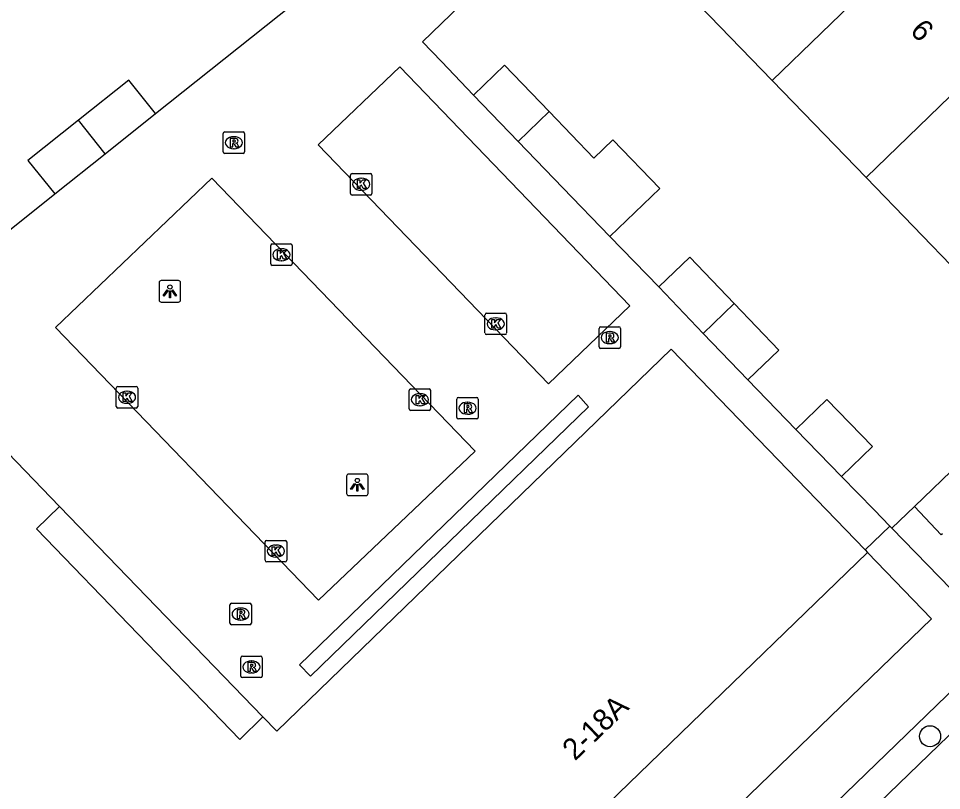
# Model space of a CAD drawing. Extents: x 157466 to 158888, y 383063 to 384677.
# Drawn here: x 158361.01 to 158403.98, y 384031.14 to 384067.07 of the extents above; entities that cross this region are included whole.
import ezdxf

# ---------------------------------------------------------------- set-up
doc = ezdxf.new("R2010")
doc.units = 0
for name, color, linetype in [('IMGEO_Boom', 7, 'Continuous'), ('IMGEO_Groenvoorziening', 7, 'Continuous'), ('IMGEO_Haag', 7, 'Continuous'), ('IMGEO_Hek', 7, 'Continuous'), ('IMGEO_Kolk', 7, 'Continuous'), ('IMGEO_Lichtpunt', 7, 'Continuous'), ('IMGEO_Muur', 7, 'Continuous'), ('IMGEO_Pand', 7, 'Continuous'), ('IMGEO_Pand_nummerreeks', 7, 'Continuous'), ('IMGEO_Pand_overbouw', 7, 'Continuous'), ('IMGEO_Rijbaan_lokaal_open', 7, 'Continuous'), ('IMGEO_Rioolput', 7, 'Continuous'), ('IMGEO_Voetpad_open', 7, 'Continuous')]:
    doc.layers.add(name, color=color, linetype=linetype)

msp = doc.modelspace()

# ---------------------------------------------------------------- linework, layer by layer
at = {"layer": 'IMGEO_Boom'}
msp.add_circle((158403.447, 384033.67), 0.489, dxfattribs=at)
at = {"layer": 'IMGEO_Groenvoorziening'}
msp.add_lwpolyline([(158409.216, 384050.625), (158406.971, 384048.46), (158402.726, 384044.366)], dxfattribs=at)
at = {"layer": 'IMGEO_Haag'}
for points in [[(158402.726, 384044.366), (158401.67, 384043.348)], [(158404.024, 384043.09), (158403.964, 384043.043), (158402.726, 384044.366)]]:
    msp.add_lwpolyline(points, dxfattribs=at)
at = {"layer": 'IMGEO_Hek'}
msp.add_lwpolyline([(158400.423, 384042.339), (158401.568, 384043.452)], dxfattribs=at)
at = {"layer": 'IMGEO_Kolk'}
for p, q in [((158376.464, 384058.932), (158376.464, 384059.784)), ((158376.539, 384059.858), (158377.391, 384059.858)), ((158377.465, 384059.784), (158377.465, 384058.932)), ((158376.952, 384059.638), (158376.977, 384059.638)), ((158376.975, 384059.078), (158376.95, 384059.078)), ((158377.391, 384058.858), (158376.539, 384058.858)), ((158372.752, 384055.654), (158372.752, 384056.506)), ((158372.827, 384056.58), (158373.679, 384056.58)), ((158373.24, 384056.36), (158373.265, 384056.36)), ((158373.753, 384056.506), (158373.753, 384055.654)), ((158373.679, 384055.58), (158372.827, 384055.58)), ((158373.263, 384055.8), (158373.238, 384055.8)), ((158382.727, 384052.437), (158382.727, 384053.289)), ((158382.802, 384053.363), (158383.654, 384053.363)), ((158383.728, 384053.289), (158383.728, 384052.437)), ((158383.215, 384053.143), (158383.24, 384053.143)), ((158383.238, 384052.583), (158383.213, 384052.583)), ((158383.654, 384052.363), (158382.802, 384052.363)), ((158365.563, 384049.02), (158365.563, 384049.872)), ((158365.638, 384049.946), (158366.49, 384049.946)), ((158366.564, 384049.872), (158366.564, 384049.02)), ((158366.051, 384049.726), (158366.076, 384049.726)), ((158379.197, 384048.907), (158379.197, 384049.759)), ((158379.272, 384049.833), (158380.124, 384049.833)), ((158379.685, 384049.613), (158379.71, 384049.613)), ((158380.198, 384049.759), (158380.198, 384048.907)), ((158366.074, 384049.166), (158366.049, 384049.166)), ((158379.708, 384049.053), (158379.683, 384049.053)), ((158366.49, 384048.946), (158365.638, 384048.946)), ((158380.124, 384048.833), (158379.272, 384048.833)), ((158372.494, 384041.861), (158372.494, 384042.713)), ((158372.569, 384042.787), (158373.421, 384042.787)), ((158372.982, 384042.567), (158373.007, 384042.567)), ((158373.495, 384042.713), (158373.495, 384041.861)), ((158373.421, 384041.787), (158372.569, 384041.787)), ((158373.005, 384042.007), (158372.98, 384042.007))]:
    msp.add_line(p, q, dxfattribs=at)
for points in [[(158376.464, 384058.932), (158376.464, 384059.784)], [(158376.539, 384059.858), (158377.391, 384059.858)], [(158377.465, 384059.784), (158377.465, 384058.932)], [(158376.785, 384059.558), (158376.908, 384059.558), (158376.908, 384059.407), (158377.038, 384059.558), (158377.202, 384059.558), (158377.056, 384059.407), (158377.209, 384059.158), (158377.057, 384059.158), (158376.972, 384059.322), (158376.908, 384059.255), (158376.908, 384059.158), (158376.785, 384059.158), (158376.785, 384059.558)], [(158377.391, 384058.858), (158376.539, 384058.858)], [(158372.752, 384055.654), (158372.752, 384056.506)], [(158372.827, 384056.58), (158373.679, 384056.58)], [(158373.753, 384056.506), (158373.753, 384055.654)], [(158373.073, 384056.28), (158373.196, 384056.28), (158373.196, 384056.129), (158373.326, 384056.28), (158373.49, 384056.28), (158373.344, 384056.129), (158373.497, 384055.88), (158373.345, 384055.88), (158373.26, 384056.044), (158373.196, 384055.977), (158373.196, 384055.88), (158373.073, 384055.88), (158373.073, 384056.28)], [(158373.679, 384055.58), (158372.827, 384055.58)], [(158382.727, 384052.437), (158382.727, 384053.289)], [(158382.802, 384053.363), (158383.654, 384053.363)], [(158383.728, 384053.289), (158383.728, 384052.437)], [(158383.048, 384053.063), (158383.171, 384053.063), (158383.171, 384052.912), (158383.301, 384053.063), (158383.465, 384053.063), (158383.319, 384052.912), (158383.472, 384052.663), (158383.32, 384052.663), (158383.235, 384052.827), (158383.171, 384052.76), (158383.171, 384052.663), (158383.048, 384052.663), (158383.048, 384053.063)], [(158383.654, 384052.363), (158382.802, 384052.363)], [(158365.563, 384049.02), (158365.563, 384049.872)], [(158365.638, 384049.946), (158366.49, 384049.946)], [(158366.564, 384049.872), (158366.564, 384049.02)], [(158365.884, 384049.646), (158366.007, 384049.646), (158366.007, 384049.495), (158366.137, 384049.646), (158366.301, 384049.646), (158366.155, 384049.495), (158366.308, 384049.246), (158366.156, 384049.246), (158366.071, 384049.41), (158366.007, 384049.343), (158366.007, 384049.246), (158365.884, 384049.246), (158365.884, 384049.646)], [(158379.197, 384048.907), (158379.197, 384049.759)], [(158379.272, 384049.833), (158380.124, 384049.833)], [(158379.518, 384049.533), (158379.641, 384049.533), (158379.641, 384049.382), (158379.771, 384049.533), (158379.935, 384049.533), (158379.789, 384049.382), (158379.942, 384049.133), (158379.79, 384049.133), (158379.705, 384049.297), (158379.641, 384049.23), (158379.641, 384049.133), (158379.518, 384049.133), (158379.518, 384049.533)], [(158380.198, 384049.759), (158380.198, 384048.907)], [(158366.49, 384048.946), (158365.638, 384048.946)], [(158380.124, 384048.833), (158379.272, 384048.833)], [(158372.494, 384041.861), (158372.494, 384042.713)], [(158372.569, 384042.787), (158373.421, 384042.787)], [(158373.495, 384042.713), (158373.495, 384041.861)], [(158372.815, 384042.487), (158372.938, 384042.487), (158372.938, 384042.336), (158373.068, 384042.487), (158373.232, 384042.487), (158373.086, 384042.336), (158373.239, 384042.087), (158373.087, 384042.087), (158373.002, 384042.251), (158372.938, 384042.184), (158372.938, 384042.087), (158372.815, 384042.087), (158372.815, 384042.487)], [(158373.421, 384041.787), (158372.569, 384041.787)]]:
    msp.add_lwpolyline(points, dxfattribs=at)
for centre, start, end in [((158376.541, 384059.782), 91.552, 178.448), ((158376.541, 384059.782), 91.552, 178.448), ((158377.389, 384059.782), 1.552, 88.448), ((158377.389, 384059.782), 1.552, 88.448), ((158376.541, 384058.934), 181.552, 268.448), ((158376.541, 384058.934), 181.552, 268.448), ((158377.389, 384058.934), 271.552, 358.448), ((158377.389, 384058.934), 271.552, 358.448), ((158372.829, 384056.504), 91.552, 178.448), ((158372.829, 384056.504), 91.552, 178.448), ((158373.677, 384056.504), 1.552, 88.448), ((158373.677, 384056.504), 1.552, 88.448), ((158372.829, 384055.656), 181.552, 268.448), ((158372.829, 384055.656), 181.552, 268.448), ((158373.677, 384055.656), 271.552, 358.448), ((158373.677, 384055.656), 271.552, 358.448), ((158382.804, 384053.287), 91.552, 178.448), ((158382.804, 384053.287), 91.552, 178.448), ((158383.652, 384053.287), 1.552, 88.448), ((158383.652, 384053.287), 1.552, 88.448), ((158382.804, 384052.439), 181.552, 268.448), ((158382.804, 384052.439), 181.552, 268.448), ((158383.652, 384052.439), 271.552, 358.448), ((158383.652, 384052.439), 271.552, 358.448), ((158365.64, 384049.87), 91.552, 178.448), ((158365.64, 384049.87), 91.552, 178.448), ((158366.488, 384049.87), 1.552, 88.448), ((158366.488, 384049.87), 1.552, 88.448), ((158379.274, 384049.757), 91.552, 178.448), ((158379.274, 384049.757), 91.552, 178.448), ((158380.122, 384049.757), 1.552, 88.448), ((158380.122, 384049.757), 1.552, 88.448), ((158365.64, 384049.022), 181.552, 268.448), ((158365.64, 384049.022), 181.552, 268.448), ((158366.488, 384049.022), 271.552, 358.448), ((158366.488, 384049.022), 271.552, 358.448), ((158379.274, 384048.909), 181.552, 268.448), ((158379.274, 384048.909), 181.552, 268.448), ((158380.122, 384048.909), 271.552, 358.448), ((158380.122, 384048.909), 271.552, 358.448), ((158372.571, 384042.711), 91.552, 178.448), ((158372.571, 384042.711), 91.552, 178.448), ((158373.419, 384042.711), 1.552, 88.448), ((158373.419, 384042.711), 1.552, 88.448), ((158372.571, 384041.863), 181.552, 268.448), ((158372.571, 384041.863), 181.552, 268.448), ((158373.419, 384041.863), 271.552, 358.448), ((158373.419, 384041.863), 271.552, 358.448)]:
    msp.add_arc(centre, 0.0765, start, end, dxfattribs=at)
for centre, major_axis, ratio, start_param, end_param in [((158376.951, 384059.358), (-0.387, 0.002), 0.722429, 4.712389, 7.853982), ((158376.976, 384059.358), (-0.39, 0.002), 0.717154, 1.570796, 4.712389), ((158373.239, 384056.08), (-0.387, 0.002), 0.722429, 4.712389, 7.853982), ((158373.264, 384056.08), (-0.39, 0.002), 0.717154, 1.570796, 4.712389), ((158383.214, 384052.863), (-0.387, 0.002), 0.722429, 4.712389, 7.853982), ((158383.239, 384052.863), (-0.39, 0.002), 0.717154, 1.570796, 4.712389), ((158366.05, 384049.446), (-0.387, 0.002), 0.722429, 4.712389, 7.853982), ((158366.075, 384049.446), (-0.39, 0.002), 0.717154, 1.570796, 4.712389), ((158379.684, 384049.333), (-0.387, 0.002), 0.722429, 4.712389, 7.853982), ((158379.709, 384049.333), (-0.39, 0.002), 0.717154, 1.570796, 4.712389), ((158372.981, 384042.287), (-0.387, 0.002), 0.722429, 4.712389, 7.853982), ((158373.006, 384042.287), (-0.39, 0.002), 0.717154, 1.570796, 4.712389)]:
    msp.add_ellipse(centre, major_axis=major_axis, ratio=ratio, start_param=start_param, end_param=end_param, dxfattribs=at)
at = {"layer": 'IMGEO_Lichtpunt'}
for p, q in [((158367.559, 384054.78), (158367.559, 384053.973)), ((158367.559, 384054.78), (158367.559, 384053.973)), ((158368.461, 384054.875), (158367.653, 384054.875)), ((158368.461, 384054.875), (158367.653, 384054.875)), ((158368.555, 384053.973), (158368.555, 384054.78)), ((158368.555, 384053.973), (158368.555, 384054.78)), ((158367.653, 384053.879), (158368.461, 384053.879)), ((158367.653, 384053.879), (158368.461, 384053.879)), ((158376.285, 384045.776), (158376.285, 384044.969)), ((158376.285, 384045.776), (158376.285, 384044.969)), ((158377.187, 384045.871), (158376.379, 384045.871)), ((158377.187, 384045.871), (158376.379, 384045.871)), ((158377.281, 384044.969), (158377.281, 384045.776)), ((158377.281, 384044.969), (158377.281, 384045.776)), ((158376.379, 384044.875), (158377.187, 384044.875)), ((158376.379, 384044.875), (158377.187, 384044.875))]:
    msp.add_line(p, q, dxfattribs=at)
for points in [[(158367.933, 384054.444), (158367.972, 384054.416), (158367.784, 384054.154), (158367.746, 384054.181), (158367.933, 384054.444)], [(158368.035, 384054.396), (158368.082, 384054.396), (158368.082, 384054.074), (158368.035, 384054.074), (158368.035, 384054.396)], [(158368.145, 384054.416), (158368.183, 384054.443), (158368.37, 384054.181), (158368.331, 384054.153), (158368.145, 384054.416)], [(158376.659, 384045.44), (158376.698, 384045.412), (158376.51, 384045.15), (158376.472, 384045.177), (158376.659, 384045.44)], [(158376.761, 384045.392), (158376.808, 384045.392), (158376.808, 384045.07), (158376.761, 384045.07), (158376.761, 384045.392)], [(158376.871, 384045.412), (158376.909, 384045.439), (158377.096, 384045.177), (158377.057, 384045.149), (158376.871, 384045.412)]]:
    msp.add_lwpolyline(points, dxfattribs=at)
for centre in [(158368.058, 384054.578), (158376.784, 384045.574)]:
    msp.add_circle(centre, 0.0994, dxfattribs=at)
for centre, start, end in [((158367.653, 384054.78), 90, 180), ((158367.653, 384054.78), 90, 180), ((158368.461, 384054.78), 0, 90), ((158368.461, 384054.78), 0, 90), ((158367.653, 384053.973), 180, 270), ((158367.653, 384053.973), 180, 270), ((158368.461, 384053.973), 270, 0), ((158368.461, 384053.973), 270, 360), ((158376.379, 384045.776), 90, 180), ((158376.379, 384045.776), 90, 180), ((158377.187, 384045.776), 0, 90), ((158377.187, 384045.776), 0, 90), ((158376.379, 384044.969), 180, 270), ((158376.379, 384044.969), 180, 270), ((158377.187, 384044.969), 270, 0), ((158377.187, 384044.969), 270, 360)]:
    msp.add_arc(centre, 0.0946, start, end, dxfattribs=at)
at = {"layer": 'IMGEO_Muur'}
for points in [[(158380.696, 384065.069), (158379.815, 384065.98), (158387.336, 384073.253)], [(158406.971, 384048.46), (158402.726, 384044.366)], [(158402.726, 384044.366), (158401.67, 384043.348)], [(158401.568, 384043.452), (158400.84, 384044.203)], [(158401.67, 384043.348), (158401.568, 384043.452)]]:
    msp.add_lwpolyline(points, dxfattribs=at)
at = {"layer": 'IMGEO_Pand'}
for points in [[(158396.089, 384064.195), (158402.938, 384070.818)], [(158391.715, 384068.722), (158396.089, 384064.195)], [(158400.466, 384059.671), (158407.314, 384066.292)], [(158385.708, 384062.738), (158383.631, 384064.894), (158382.191, 384063.507)], [(158367.39, 384062.646), (158366.144, 384064.21), (158363.797, 384062.34)], [(158396.089, 384064.195), (158400.466, 384059.671)], [(158382.191, 384063.507), (158384.269, 384061.349)], [(158363.797, 384062.34), (158361.45, 384060.471), (158362.696, 384058.906)], [(158365.043, 384060.776), (158363.797, 384062.34)], [(158365.043, 384060.776), (158367.39, 384062.646)], [(158384.269, 384061.349), (158385.708, 384062.738)], [(158388.534, 384056.923), (158390.861, 384059.165), (158388.674, 384061.433), (158387.788, 384060.579), (158385.708, 384062.738)], [(158384.269, 384061.349), (158386.348, 384059.191), (158388.534, 384056.923)], [(158362.696, 384058.906), (158365.043, 384060.776)], [(158400.466, 384059.671), (158404.842, 384055.146)], [(158394.325, 384053.81), (158392.256, 384055.967), (158390.812, 384054.582)], [(158390.812, 384054.582), (158392.886, 384052.421)], [(158392.886, 384052.421), (158394.325, 384053.81)], [(158394.96, 384050.259), (158396.403, 384051.643), (158394.325, 384053.81)], [(158392.886, 384052.421), (158394.96, 384050.259)], [(158400.423, 384042.339), (158391.395, 384051.677), (158373.03, 384033.907), (158372.381, 384034.571)], [(158362.922, 384044.358), (158357.706, 384049.761), (158346.849, 384041.091)], [(158399.33, 384045.759), (158400.764, 384047.152), (158398.639, 384049.339), (158397.205, 384047.945)], [(158397.205, 384047.945), (158399.33, 384045.759)], [(158362.922, 384044.358), (158361.843, 384043.316), (158371.316, 384033.523), (158372.381, 384034.571)], [(158346.238, 384040.603), (158371.664, 384014.304), (158382.187, 384024.481), (158400.53, 384042.228)], [(158400.423, 384042.339), (158400.53, 384042.228)]]:
    msp.add_lwpolyline(points, dxfattribs=at)
at = {"layer": 'IMGEO_Pand_overbouw'}
msp.add_lwpolyline([(158362.922, 384044.358), (158361.843, 384043.316), (158371.316, 384033.523), (158372.381, 384034.571)], close=True, dxfattribs=at)
at = {"layer": 'IMGEO_Rijbaan_lokaal_open'}
for points in [[(158387.336, 384073.253), (158379.815, 384065.98), (158380.696, 384065.069), (158382.191, 384063.507)], [(158367.39, 384062.646), (158374.43, 384068.273)], [(158389.467, 384053.702), (158378.759, 384064.82), (158374.964, 384061.197), (158385.68, 384050.07), (158389.467, 384053.702)], [(158382.273, 384046.943), (158370.014, 384059.637), (158362.727, 384052.7), (158374.984, 384040.001), (158382.273, 384046.943)], [(158355.598, 384053.229), (158362.696, 384058.906)], [(158388.534, 384056.923), (158390.812, 384054.582)], [(158394.96, 384050.259), (158397.205, 384047.945)], [(158387.553, 384049.002), (158387.057, 384049.542), (158374.095, 384036.988), (158374.597, 384036.467), (158387.553, 384049.002)], [(158399.33, 384045.759), (158400.84, 384044.203), (158401.568, 384043.452)], [(158372.381, 384034.571), (158362.922, 384044.358)], [(158401.568, 384043.452), (158400.423, 384042.339)]]:
    msp.add_lwpolyline(points, dxfattribs=at)
at = {"layer": 'IMGEO_Rioolput'}
for p, q in [((158370.535, 384060.868), (158370.535, 384061.72)), ((158370.61, 384061.794), (158371.462, 384061.794)), ((158371.023, 384061.574), (158371.048, 384061.574)), ((158371.536, 384061.72), (158371.536, 384060.868)), ((158371.462, 384060.794), (158370.61, 384060.794)), ((158371.046, 384061.014), (158371.021, 384061.014)), ((158388.035, 384051.797), (158388.035, 384052.649)), ((158388.11, 384052.723), (158388.962, 384052.723)), ((158388.523, 384052.503), (158388.548, 384052.503)), ((158389.036, 384052.649), (158389.036, 384051.797)), ((158388.962, 384051.723), (158388.11, 384051.723)), ((158388.546, 384051.943), (158388.521, 384051.943)), ((158381.488, 384049.437), (158382.34, 384049.437)), ((158381.413, 384048.511), (158381.413, 384049.363)), ((158381.901, 384049.217), (158381.926, 384049.217)), ((158382.414, 384049.363), (158382.414, 384048.511)), ((158381.924, 384048.657), (158381.899, 384048.657)), ((158382.34, 384048.437), (158381.488, 384048.437)), ((158370.851, 384038.932), (158370.851, 384039.784)), ((158370.926, 384039.858), (158371.778, 384039.858)), ((158371.339, 384039.638), (158371.364, 384039.638)), ((158371.852, 384039.784), (158371.852, 384038.932)), ((158371.778, 384038.858), (158370.926, 384038.858)), ((158371.362, 384039.078), (158371.337, 384039.078)), ((158371.431, 384037.398), (158372.283, 384037.398)), ((158371.356, 384036.472), (158371.356, 384037.324)), ((158371.844, 384037.178), (158371.869, 384037.178)), ((158372.357, 384037.324), (158372.357, 384036.472)), ((158371.867, 384036.618), (158371.842, 384036.618)), ((158372.283, 384036.398), (158371.431, 384036.398))]:
    msp.add_line(p, q, dxfattribs=at)
for points in [[(158370.535, 384060.868), (158370.535, 384061.72)], [(158370.61, 384061.794), (158371.462, 384061.794)], [(158371.124, 384061.492), (158370.872, 384061.494), (158370.872, 384061.094)], [(158371.536, 384061.72), (158371.536, 384060.868)], [(158370.872, 384061.094), (158370.996, 384061.094), (158370.996, 384061.256), (158371.007, 384061.256)], [(158371.05, 384061.413), (158370.996, 384061.413), (158370.996, 384061.332)], [(158370.996, 384061.332), (158371.048, 384061.332)], [(158371.054, 384061.227), (158371.125, 384061.094), (158371.265, 384061.094), (158371.2, 384061.22)], [(158371.462, 384060.794), (158370.61, 384060.794)], [(158388.035, 384051.797), (158388.035, 384052.649)], [(158388.11, 384052.723), (158388.962, 384052.723)], [(158389.036, 384052.649), (158389.036, 384051.797)], [(158388.624, 384052.421), (158388.372, 384052.423), (158388.372, 384052.023)], [(158388.372, 384052.023), (158388.496, 384052.023), (158388.496, 384052.185), (158388.507, 384052.185)], [(158388.55, 384052.342), (158388.496, 384052.342), (158388.496, 384052.261)], [(158388.496, 384052.261), (158388.548, 384052.261)], [(158388.554, 384052.156), (158388.625, 384052.023), (158388.765, 384052.023), (158388.7, 384052.149)], [(158388.962, 384051.723), (158388.11, 384051.723)], [(158381.488, 384049.437), (158382.34, 384049.437)], [(158381.413, 384048.511), (158381.413, 384049.363)], [(158382.002, 384049.135), (158381.75, 384049.137), (158381.75, 384048.737)], [(158381.928, 384049.056), (158381.874, 384049.056), (158381.874, 384048.975)], [(158382.414, 384049.363), (158382.414, 384048.511)], [(158381.75, 384048.737), (158381.874, 384048.737), (158381.874, 384048.899), (158381.885, 384048.899)], [(158381.874, 384048.975), (158381.926, 384048.975)], [(158381.932, 384048.87), (158382.003, 384048.737), (158382.143, 384048.737), (158382.078, 384048.863)], [(158382.34, 384048.437), (158381.488, 384048.437)], [(158370.851, 384038.932), (158370.851, 384039.784)], [(158370.926, 384039.858), (158371.778, 384039.858)], [(158371.44, 384039.556), (158371.188, 384039.558), (158371.188, 384039.158)], [(158371.852, 384039.784), (158371.852, 384038.932)], [(158371.188, 384039.158), (158371.312, 384039.158), (158371.312, 384039.32), (158371.323, 384039.32)], [(158371.366, 384039.477), (158371.312, 384039.477), (158371.312, 384039.396)], [(158371.312, 384039.396), (158371.364, 384039.396)], [(158371.37, 384039.291), (158371.441, 384039.158), (158371.581, 384039.158), (158371.516, 384039.284)], [(158371.778, 384038.858), (158370.926, 384038.858)], [(158371.431, 384037.398), (158372.283, 384037.398)], [(158371.356, 384036.472), (158371.356, 384037.324)], [(158371.945, 384037.096), (158371.693, 384037.098), (158371.693, 384036.698)], [(158371.871, 384037.017), (158371.817, 384037.017), (158371.817, 384036.936)], [(158372.357, 384037.324), (158372.357, 384036.472)], [(158371.693, 384036.698), (158371.817, 384036.698), (158371.817, 384036.86), (158371.828, 384036.86)], [(158371.817, 384036.936), (158371.869, 384036.936)], [(158371.875, 384036.831), (158371.946, 384036.698), (158372.086, 384036.698), (158372.021, 384036.824)], [(158372.283, 384036.398), (158371.431, 384036.398)]]:
    msp.add_lwpolyline(points, dxfattribs=at)
for centre, radius, start, end in [((158370.612, 384061.718), 0.0765, 91.552, 178.448), ((158370.612, 384061.718), 0.0765, 91.552, 178.448), ((158371.123, 384061.382), 0.109, 350.3612, 89.416), ((158371.46, 384061.718), 0.0765, 1.552, 88.448), ((158371.46, 384061.718), 0.0765, 1.552, 88.448), ((158371.006, 384061.203), 0.0533, 26.0293, 88.6989), ((158371.032, 384061.521), 0.19, 274.7715, 282.9687), ((158371.056, 384061.317), 0.0964, 77.0061, 93.1865), ((158371.07, 384061.374), 0.0378, 276.6634, 79.6772), ((158371.121, 384061.382), 0.112, 277.5842, 350.9817), ((158371.105, 384061.167), 0.108, 29.5134, 73.7905), ((158370.612, 384060.87), 0.0765, 181.552, 268.448), ((158370.612, 384060.87), 0.0765, 181.552, 268.448), ((158371.46, 384060.87), 0.0765, 271.552, 358.448), ((158371.46, 384060.87), 0.0765, 271.552, 358.448), ((158388.112, 384052.647), 0.0765, 91.552, 178.448), ((158388.112, 384052.647), 0.0765, 91.552, 178.448), ((158388.96, 384052.647), 0.0765, 1.552, 88.448), ((158388.96, 384052.647), 0.0765, 1.552, 88.448), ((158388.506, 384052.132), 0.0533, 26.0293, 88.6989), ((158388.532, 384052.45), 0.19, 274.7715, 282.9687), ((158388.556, 384052.246), 0.0964, 77.0061, 93.1865), ((158388.57, 384052.303), 0.0378, 276.6634, 79.6772), ((158388.623, 384052.311), 0.109, 350.3612, 89.416), ((158388.621, 384052.311), 0.112, 277.5842, 350.9817), ((158388.605, 384052.096), 0.108, 29.5134, 73.7905), ((158388.112, 384051.799), 0.0765, 181.552, 268.448), ((158388.112, 384051.799), 0.0765, 181.552, 268.448), ((158388.96, 384051.799), 0.0765, 271.552, 358.448), ((158388.96, 384051.799), 0.0765, 271.552, 358.448), ((158381.49, 384049.361), 0.0765, 91.552, 178.448), ((158381.49, 384049.361), 0.0765, 91.552, 178.448), ((158382.338, 384049.361), 0.0765, 1.552, 88.448), ((158382.338, 384049.361), 0.0765, 1.552, 88.448), ((158381.934, 384048.96), 0.0964, 77.0061, 93.1865), ((158381.948, 384049.017), 0.0378, 276.6634, 79.6772), ((158382.001, 384049.025), 0.109, 350.3612, 89.416), ((158381.999, 384049.025), 0.112, 277.5842, 350.9817), ((158381.884, 384048.846), 0.0533, 26.0293, 88.6989), ((158381.91, 384049.164), 0.19, 274.7715, 282.9687), ((158381.983, 384048.81), 0.108, 29.5134, 73.7905), ((158381.49, 384048.513), 0.0765, 181.552, 268.448), ((158381.49, 384048.513), 0.0765, 181.552, 268.448), ((158382.338, 384048.513), 0.0765, 271.552, 358.448), ((158382.338, 384048.513), 0.0765, 271.552, 358.448), ((158370.928, 384039.782), 0.0765, 91.552, 178.448), ((158370.928, 384039.782), 0.0765, 91.552, 178.448), ((158371.439, 384039.446), 0.109, 350.3612, 89.416), ((158371.776, 384039.782), 0.0765, 1.552, 88.448), ((158371.776, 384039.782), 0.0765, 1.552, 88.448), ((158371.322, 384039.267), 0.0533, 26.0293, 88.6989), ((158371.348, 384039.585), 0.19, 274.7715, 282.9687), ((158371.372, 384039.381), 0.0964, 77.0061, 93.1865), ((158371.386, 384039.438), 0.0378, 276.6634, 79.6772), ((158371.437, 384039.446), 0.112, 277.5842, 350.9817), ((158371.421, 384039.231), 0.108, 29.5134, 73.7905), ((158370.928, 384038.934), 0.0765, 181.552, 268.448), ((158370.928, 384038.934), 0.0765, 181.552, 268.448), ((158371.776, 384038.934), 0.0765, 271.552, 358.448), ((158371.776, 384038.934), 0.0765, 271.552, 358.448), ((158371.433, 384037.322), 0.0765, 91.552, 178.448), ((158371.433, 384037.322), 0.0765, 91.552, 178.448), ((158372.281, 384037.322), 0.0765, 1.552, 88.448), ((158372.281, 384037.322), 0.0765, 1.552, 88.448), ((158371.877, 384036.921), 0.0964, 77.0061, 93.1865), ((158371.891, 384036.978), 0.0378, 276.6634, 79.6772), ((158371.944, 384036.986), 0.109, 350.3612, 89.416), ((158371.942, 384036.986), 0.112, 277.5842, 350.9817), ((158371.827, 384036.807), 0.0533, 26.0293, 88.6989), ((158371.853, 384037.125), 0.19, 274.7715, 282.9687), ((158371.926, 384036.771), 0.108, 29.5134, 73.7905), ((158371.433, 384036.474), 0.0765, 181.552, 268.448), ((158371.433, 384036.474), 0.0765, 181.552, 268.448), ((158372.281, 384036.474), 0.0765, 271.552, 358.448), ((158372.281, 384036.474), 0.0765, 271.552, 358.448)]:
    msp.add_arc(centre, radius, start, end, dxfattribs=at)
for centre, major_axis, ratio, start_param, end_param in [((158371.022, 384061.294), (-0.387, 0.002), 0.722429, 4.712389, 7.853982), ((158371.047, 384061.294), (-0.39, 0.002), 0.717154, 1.570796, 4.712389), ((158388.522, 384052.223), (-0.387, 0.002), 0.722429, 4.712389, 7.853982), ((158388.547, 384052.223), (-0.39, 0.002), 0.717154, 1.570796, 4.712389), ((158381.9, 384048.937), (-0.387, 0.002), 0.722429, 4.712389, 7.853982), ((158381.925, 384048.937), (-0.39, 0.002), 0.717154, 1.570796, 4.712389), ((158371.338, 384039.358), (-0.387, 0.002), 0.722429, 4.712389, 7.853982), ((158371.363, 384039.358), (-0.39, 0.002), 0.717154, 1.570796, 4.712389), ((158371.843, 384036.898), (-0.387, 0.002), 0.722429, 4.712389, 7.853982), ((158371.868, 384036.898), (-0.39, 0.002), 0.717154, 1.570796, 4.712389)]:
    msp.add_ellipse(centre, major_axis=major_axis, ratio=ratio, start_param=start_param, end_param=end_param, dxfattribs=at)
at = {"layer": 'IMGEO_Voetpad_open'}
for points in [[(158401.67, 384043.348), (158401.568, 384043.452)], [(158406.07, 384038.819), (158401.67, 384043.348)], [(158400.53, 384042.228), (158403.516, 384039.138), (158373.402, 384010.041)], [(158378.9, 384009.142), (158406.612, 384035.924), (158405.636, 384036.927), (158375.536, 384007.832)]]:
    msp.add_lwpolyline(points, dxfattribs=at)

# ---------------------------------------------------------------- texts
at = {"layer": 'IMGEO_Pand_nummerreeks'}
for s, rotation, p in [('6', 313.3887, (158402.469, 384066.459)), ('2-18A', 43.8459, (158386.916, 384032.494))]:
    msp.add_text(s, height=1, rotation=rotation, dxfattribs=at).set_placement(p)

doc.saveas('drawing.dxf')
